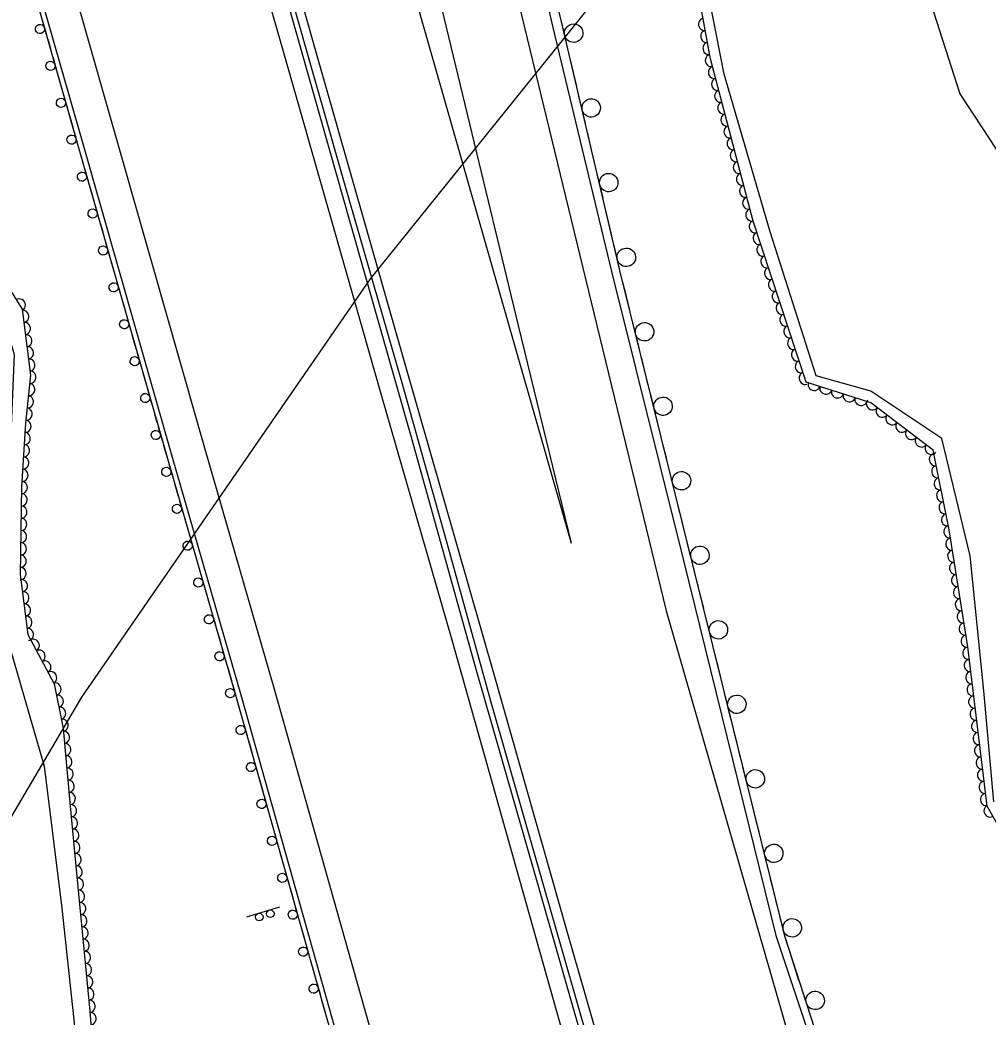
# Model space of a CAD drawing. Extents: x 1746719 to 1766531, y 631721 to 662391.
# Drawn here: x 1753972 to 1754287.2, y 650565.5 to 650890.3 of the extents above; entities that cross this region are included whole.
import ezdxf

# ---------------------------------------------------------------- set-up
doc = ezdxf.new("R2010")
doc.units = 0
for name, color, linetype in [('SURVEY - AERIAL SURVEY - Photo Control - Points - Elevations', 7, 'Continuous'), ('SURVEY - AERIAL SURVEY - Photo Control - Points - Locators', 7, 'Continuous'), ('SURVEY - AERIAL SURVEY - Photo Control - Points - Numbers', 7, 'Continuous'), ('SURVEY - AERIAL SURVEY - Photo Control with Text', 7, 'Continuous'), ('SURVEY - CONTROL - Grid', 7, 'Continuous'), ('SURVEY - CONTROL - Points - Locators', 7, 'Continuous')]:
    doc.layers.add(name, color=color, linetype=linetype)

msp = doc.modelspace()

# ---------------------------------------------------------------- linework, layer by layer
at = {"layer": 'SURVEY - AERIAL SURVEY - Photo Control - Points - Elevations'}
for points in [[(1754063.35, 651204.56), (1754079.53, 651128.87), (1754096.68, 651054.56), (1754113.23, 650983.52), (1754128.08, 650921.41), (1754151.45, 650825.16), (1754182.39, 650697.84)], [(1754072.82, 651206.04), (1754094.18, 651109.83), (1754112.14, 651031.33), (1754123.49, 650982.98), (1754145.46, 650887.82), (1754164.53, 650808.3), (1754187.99, 650714.26), (1754218.11, 650592.11), (1754265.98, 650448.02)], [(1754020.74, 651201.91), (1754034.03, 651144.22), (1754049.15, 651082.15), (1754058.18, 651048.02), (1754078.02, 650978.02), (1754103.01, 650889.26), (1754131.48, 650789.68), (1754151.45, 650719.85)], [(1754039.38, 651201.31), (1754051.19, 651146.66), (1754067.85, 651073.3), (1754085.71, 650996.02), (1754102.41, 650922.67), (1754117.55, 650859.55), (1754134.13, 650790.75), (1754151.45, 650719.85)], [(1753972.17, 651192.06), (1753992.25, 651116.01), (1754015.21, 651030.74), (1754038.02, 650948.81), (1754060.55, 650869.78), (1754089.76, 650767.41), (1754112.32, 650689.17), (1754146.8, 650566.94), (1754158.11, 650527.42), (1754160.85, 650517.83)], [(1753985.66, 651193.84), (1753999, 651135.92), (1754014.26, 651073.28), (1754023.46, 651038.51), (1754043.38, 650968.24), (1754068.37, 650879.43), (1754096.87, 650779.78), (1754126.64, 650675.65), (1754149.99, 650593.47), (1754178.2, 650495.46), (1754179.47, 650490.6)], [(1753914.16, 651176.74), (1753934.28, 651100.55), (1753957.34, 651014.89), (1753980.27, 650932.54), (1754002.85, 650853.32), (1754032.08, 650750.87), (1754054.62, 650672.71), (1754094.66, 650530.79)], [(1753903.52, 651173.93), (1753923.65, 651097.71), (1753946.73, 651011.99), (1753969.68, 650929.56), (1753992.27, 650850.31), (1754021.51, 650747.83), (1754044.04, 650669.7), (1754081.42, 650537.19)], [(1754182.39, 650697.84), (1754252.4, 650454.58)]]:
    msp.add_lwpolyline(points, dxfattribs=at)
at = {"layer": 'SURVEY - AERIAL SURVEY - Photo Control - Points - Locators'}
for points in [[(1753893.68, 651205.75), (1753895.74, 651178.95), (1753899.02, 651141.9), (1753902.58, 651087.07), (1753905.75, 651048.18), (1753912.8, 650998.16), (1753915.82, 650965.98), (1753920.99, 650935.43), (1753927.12, 650909.47), (1753937.9, 650857.05), (1753946.76, 650830.75), (1753963.85, 650802.05), (1753970.04, 650781.31), (1753968.9, 650752.77), (1753966.11, 650723), (1753968.67, 650685.88), (1753979.86, 650647.27), (1753985.59, 650600.95), (1753992.83, 650533.24)], [(1754289.04, 650635.59), (1754285.74, 650671.74), (1754281.36, 650715.71), (1754272.07, 650753.89), (1754248.97, 650769.35), (1754231.19, 650774.34), (1754216.19, 650821.21), (1754201.2, 650872.56), (1754192.32, 650917.96), (1754180.65, 650959.8), (1754163.54, 651005.75), (1754152.03, 651051.69), (1754140.15, 651100.82), (1754122.75, 651158.86), (1754106.53, 651200.34)]]:
    msp.add_lwpolyline(points, dxfattribs=at)
at = {"layer": 'SURVEY - AERIAL SURVEY - Photo Control - Points - Numbers'}
for points in [[(1754277.22, 650442.59), (1754261.86, 650465.35), (1754221.06, 650591.52), (1754167.3, 650808.68), (1754121.44, 651004.08), (1754085.73, 651156.22), (1754055.64, 651308.03), (1754019.01, 651484.3)], [(1753976.4, 651192.62), (1753985.63, 651157.37), (1753999.56, 651107.38), (1754017.65, 651041.27), (1754039.67, 650963.99), (1754046.76, 650939.07), (1754050.77, 650921.6), (1754055, 650908.04), (1754059.02, 650896.07), (1754079.37, 650824.52), (1754099.29, 650754.42), (1754120.26, 650679.29), (1754139.53, 650612.32), (1754166.51, 650517.9)], [(1754175.8, 650492.56), (1754160.24, 650546.46), (1754142.04, 650609.69), (1754125.24, 650668.34), (1754110.86, 650720.6), (1754096.24, 650772.39), (1754077.82, 650836.36), (1754059.64, 650900.45), (1754056.28, 650915.36), (1754049.84, 650936.52), (1754045.21, 650951.78), (1754029.02, 651009.31), (1754011.97, 651069.98), (1753996.6, 651127.12), (1753979.08, 651193.03)], [(1753901.95, 651173.51), (1753922.08, 651097.29), (1753945.17, 651011.56), (1753968.12, 650929.12), (1753990.71, 650849.86), (1754019.95, 650747.38), (1754042.48, 650669.25), (1754079.47, 650538.13)], [(1753979.29, 650889.92), (1753980.56, 650885.49)], [(1754150.36, 650880.84), (1754148.26, 650889.8)], [(1753980.99, 650883.96), (1753981.64, 650881.7)], [(1753981.64, 650881.7), (1753982.28, 650879.44)], [(1753982.72, 650877.9), (1753983.98, 650873.47)], [(1754152.17, 650873.15), (1754151.09, 650877.73)], [(1754153.24, 650868.58), (1754152.17, 650873.15)], [(1753984.42, 650871.94), (1753985.06, 650869.68)], [(1753985.06, 650869.68), (1753985.71, 650867.42)], [(1753986.15, 650865.88), (1753987.41, 650861.45)], [(1754156.07, 650856.5), (1754153.97, 650865.46)], [(1753987.85, 650859.91), (1753988.49, 650857.65)], [(1753988.49, 650857.65), (1753989.13, 650855.39)], [(1753989.57, 650853.85), (1753990.71, 650849.86), (1753990.83, 650849.43)], [(1754157.88, 650848.81), (1754156.81, 650853.39)], [(1753991.27, 650847.89), (1753991.92, 650845.63)], [(1754158.95, 650844.24), (1754157.88, 650848.81)], [(1753991.92, 650845.63), (1753992.56, 650843.37)], [(1753993, 650841.83), (1753994.26, 650837.41)], [(1754161.79, 650832.17), (1754159.69, 650841.12)], [(1753994.7, 650835.87), (1753995.35, 650833.61)], [(1753995.35, 650833.61), (1753995.99, 650831.35)], [(1753996.43, 650829.81), (1753997.69, 650825.39)], [(1754163.59, 650824.47), (1754162.52, 650829.05)], [(1754164.67, 650819.9), (1754163.59, 650824.47)], [(1753998.13, 650823.85), (1753998.78, 650821.59)], [(1753998.78, 650821.59), (1753999.42, 650819.33)], [(1753999.86, 650817.79), (1754001.12, 650813.37)], [(1754167.51, 650807.83), (1754167.3, 650808.68), (1754165.4, 650816.78)], [(1754001.56, 650811.83), (1754002.21, 650809.57)], [(1754002.21, 650809.57), (1754002.85, 650807.31)], [(1754003.29, 650805.77), (1754004.55, 650801.35)], [(1754169.41, 650800.16), (1754168.28, 650804.72)], [(1754004.99, 650799.81), (1754005.64, 650797.55)], [(1754170.54, 650795.6), (1754169.41, 650800.16)], [(1754005.64, 650797.55), (1754006.28, 650795.29)], [(1754006.72, 650793.75), (1754007.98, 650789.33)], [(1754173.52, 650783.56), (1754171.31, 650792.49)], [(1754008.42, 650787.79), (1754009.06, 650785.53)], [(1754009.06, 650785.53), (1754009.71, 650783.27)], [(1754010.15, 650781.73), (1754011.41, 650777.31)], [(1754175.42, 650775.89), (1754174.29, 650780.45)], [(1754011.85, 650775.77), (1754012.5, 650773.51)], [(1754176.54, 650771.33), (1754175.42, 650775.89)], [(1754012.5, 650773.51), (1754013.14, 650771.25)], [(1754013.58, 650769.71), (1754014.84, 650765.29)], [(1754179.53, 650759.29), (1754177.31, 650768.22)], [(1754015.28, 650763.75), (1754015.92, 650761.49)], [(1754015.92, 650761.49), (1754016.57, 650759.23)], [(1754017.01, 650757.69), (1754018.27, 650753.27)], [(1754181.42, 650751.62), (1754180.29, 650756.19)], [(1754018.71, 650751.73), (1754019.35, 650749.47)], [(1754019.35, 650749.47), (1754019.95, 650747.39), (1754020, 650747.21)], [(1754182.55, 650747.06), (1754181.42, 650751.62)], [(1754020.44, 650745.67), (1754021.72, 650741.25)], [(1754185.53, 650735.03), (1754183.32, 650743.96)], [(1754022.16, 650739.71), (1754022.81, 650737.46)], [(1754022.81, 650737.46), (1754023.46, 650735.2)], [(1754023.91, 650733.66), (1754025.18, 650729.24)], [(1754187.43, 650727.36), (1754186.3, 650731.92)], [(1754025.62, 650727.7), (1754026.28, 650725.45)], [(1754188.56, 650722.8), (1754187.43, 650727.36)], [(1754026.28, 650725.45), (1754026.93, 650723.19)], [(1754027.37, 650721.65), (1754028.65, 650717.23)], [(1754191.54, 650710.76), (1754189.33, 650719.69)], [(1754029.09, 650715.69), (1754029.74, 650713.44)], [(1754029.74, 650713.44), (1754030.39, 650711.18)], [(1754030.83, 650709.64), (1754032.11, 650705.22)], [(1754193.44, 650703.09), (1754192.31, 650707.65)], [(1754032.55, 650703.68), (1754033.2, 650701.43)], [(1754033.2, 650701.43), (1754033.85, 650699.17)], [(1754194.57, 650698.53), (1754193.44, 650703.09)], [(1754034.3, 650697.63), (1754035.57, 650693.21)], [(1754197.55, 650686.49), (1754195.34, 650695.42)], [(1754036.02, 650691.67), (1754036.67, 650689.42)], [(1754036.67, 650689.42), (1754037.32, 650687.16)], [(1754037.76, 650685.62), (1754039.04, 650681.2)], [(1754199.45, 650678.82), (1754198.32, 650683.39)], [(1754039.48, 650679.66), (1754040.13, 650677.41)], [(1754200.57, 650674.26), (1754199.45, 650678.82)], [(1754040.13, 650677.41), (1754040.78, 650675.15)], [(1754041.23, 650673.61), (1754042.48, 650669.25), (1754042.5, 650669.19)], [(1754203.55, 650662.22), (1754201.34, 650671.15)], [(1754042.93, 650667.65), (1754043.57, 650665.39)], [(1754043.57, 650665.39), (1754044.21, 650663.13)], [(1754044.64, 650661.59), (1754045.89, 650657.16)], [(1754205.45, 650654.56), (1754204.32, 650659.12)], [(1754046.33, 650655.62), (1754046.97, 650653.36)], [(1754046.97, 650653.36), (1754047.6, 650651.1)], [(1754206.58, 650649.99), (1754205.45, 650654.56)], [(1754048.04, 650649.56), (1754049.29, 650645.13)], [(1754209.56, 650637.96), (1754207.35, 650646.89)], [(1754049.72, 650643.59), (1754050.36, 650641.33)], [(1754050.36, 650641.33), (1754051, 650639.07)], [(1754051.43, 650637.53), (1754052.68, 650633.1)], [(1754211.46, 650630.29), (1754210.33, 650634.85)], [(1754053.11, 650631.56), (1754053.75, 650629.3)], [(1754053.75, 650629.3), (1754054.39, 650627.04)], [(1754212.59, 650625.73), (1754211.46, 650630.29)], [(1754054.83, 650625.49), (1754056.07, 650621.07)], [(1754215.57, 650613.69), (1754213.36, 650622.62)], [(1754056.51, 650619.53), (1754057.15, 650617.27)], [(1754057.15, 650617.27), (1754057.79, 650615.01)], [(1754058.22, 650613.46), (1754059.47, 650609.04)], [(1754217.47, 650606.02), (1754216.34, 650610.58)], [(1754059.9, 650607.5), (1754060.54, 650605.24)], [(1754060.54, 650605.24), (1754061.18, 650602.97)], [(1754218.6, 650601.46), (1754217.47, 650606.02)], [(1754061.61, 650601.43), (1754062.86, 650597.01)], [(1754221.72, 650589.46), (1754221.06, 650591.52), (1754219.37, 650598.35)], [(1754063.3, 650595.47), (1754063.94, 650593.2)], [(1754063.94, 650593.2), (1754064.57, 650590.94)], [(1754065.01, 650589.4), (1754066.26, 650584.98)], [(1754224.15, 650581.95), (1754222.71, 650586.42)], [(1754066.69, 650583.44), (1754067.33, 650581.18)], [(1754067.33, 650581.18), (1754067.97, 650578.91)], [(1754225.6, 650577.47), (1754224.15, 650581.95)], [(1754068.4, 650577.37), (1754069.65, 650572.95)], [(1754229.42, 650565.68), (1754226.58, 650574.43)], [(1754070.08, 650571.41), (1754070.72, 650569.15)], [(1754070.72, 650569.15), (1754071.36, 650566.88)]]:
    msp.add_lwpolyline(points, dxfattribs=at)
for centre, radius, start, end in [((1754152.24, 650885.96), 3, 306.4774, 306.4634), ((1753978.48, 650887.32), 1.5, 129.1679, 129.1581), ((1753981.9, 650875.3), 1.5, 129.1679, 129.1581), ((1753985.33, 650863.27), 1.5, 129.1679, 129.1581), ((1754157.95, 650861.62), 3, 306.4774, 306.4634), ((1753988.75, 650851.25), 1.5, 129.1679, 129.1581), ((1753992.18, 650839.23), 1.5, 129.1849, 129.1751), ((1754163.67, 650837.29), 3, 306.4774, 306.4634), ((1753995.61, 650827.21), 1.5, 129.1849, 129.1751), ((1753999.04, 650815.19), 1.5, 129.1849, 129.1751), ((1754169.38, 650812.95), 3, 306.4774, 306.4634), ((1754002.47, 650803.17), 1.5, 129.1849, 129.1751), ((1754005.9, 650791.15), 1.5, 129.1849, 129.1751), ((1754175.33, 650788.7), 3, 307.1727, 307.1588), ((1754009.33, 650779.13), 1.5, 129.1849, 129.1751), ((1754012.76, 650767.11), 1.5, 129.1849, 129.1751), ((1754181.34, 650764.44), 3, 307.1727, 307.1588), ((1754016.19, 650755.09), 1.5, 129.1849, 129.1751), ((1754019.63, 650743.07), 1.5, 129.3477, 129.3379), ((1754187.35, 650740.17), 3, 307.1727, 307.1588), ((1754023.1, 650731.06), 1.5, 129.3477, 129.3379), ((1754026.56, 650719.05), 1.5, 129.3477, 129.3379), ((1754193.36, 650715.9), 3, 307.1727, 307.1588), ((1754030.02, 650707.04), 1.5, 129.3477, 129.3379), ((1754033.49, 650695.03), 1.5, 129.3477, 129.3379), ((1754199.36, 650691.63), 3, 307.1727, 307.1588), ((1754036.95, 650683.02), 1.5, 129.3477, 129.3379), ((1754040.41, 650671.01), 1.5, 129.3477, 129.3379), ((1754205.37, 650667.37), 3, 307.1727, 307.1588), ((1754043.82, 650658.99), 1.5, 129.0152, 129.0054), ((1754047.21, 650646.96), 1.5, 129.0152, 129.0054), ((1754211.38, 650643.1), 3, 307.1727, 307.1588), ((1754050.61, 650634.93), 1.5, 129.0152, 129.0054), ((1754054, 650622.9), 1.5, 129.0152, 129.0054), ((1754217.39, 650618.83), 3, 307.1727, 307.1588), ((1754057.39, 650610.87), 1.5, 129.0152, 129.0054), ((1754060.79, 650598.84), 1.5, 129.0152, 129.0054), ((1754223.39, 650594.56), 3, 307.1727, 307.1588), ((1754064.18, 650586.8), 1.5, 129.0152, 129.0054), ((1754067.58, 650574.77), 1.5, 129.0152, 129.0054), ((1754230.87, 650570.93), 3, 311.1904, 311.1764)]:
    msp.add_arc(centre, radius, start, end, dxfattribs=at)
at = {"layer": 'SURVEY - AERIAL SURVEY - Photo Control with Text'}
for points in [[(1754437.51, 650352.91), (1754373.46, 650364.73), (1754342.18, 650371.08), (1754330.7, 650387.52), (1754322.19, 650421.14), (1754324.94, 650470.68), (1754320.13, 650524.69), (1754316.48, 650564.69), (1754305.81, 650600.41), (1754286.82, 650634.23), (1754280.52, 650686.12), (1754274.54, 650724.16), (1754269.28, 650750.14), (1754249.03, 650765.51), (1754227.91, 650772.31), (1754210.67, 650824.74), (1754196.82, 650877.62), (1754188.5, 650922.64), (1754171.01, 650976.43), (1754157.32, 651016.92), (1754145.6, 651062.07), (1754133.69, 651111.97), (1754119.69, 651161.21), (1754098.48, 651212.49)], [(1753930.13, 650917.14), (1753936.21, 650883.96), (1753941.85, 650858.81), (1753945.68, 650838.79), (1753953.75, 650823.68), (1753963.88, 650809.97), (1753972.69, 650796.08), (1753975.37, 650774.57), (1753973.75, 650758.95), (1753972.49, 650738.15), (1753972.08, 650709.68), (1753974.51, 650690.06), (1753983.09, 650674.09), (1753985.99, 650659.44), (1753988.35, 650634.24), (1753990.2, 650614.64), (1753994.72, 650567.4), (1753997.95, 650525.88)]]:
    msp.add_lwpolyline(points, dxfattribs=at)
for centre, major_axis in [((1754194.75, 650888.83), (-0.36, 1.97)), ((1754195.47, 650884.9), (-0.36, 1.97)), ((1754196.2, 650880.97), (-0.36, 1.97)), ((1754196.97, 650877.04), (-0.51, 1.93)), ((1754197.98, 650873.17), (-0.51, 1.93)), ((1754199, 650869.3), (-0.51, 1.93)), ((1754200.01, 650865.44), (-0.51, 1.93)), ((1754201.03, 650861.57), (-0.51, 1.93)), ((1754202.04, 650857.7), (-0.51, 1.93)), ((1754203.05, 650853.83), (-0.51, 1.93)), ((1754204.07, 650849.96), (-0.51, 1.93)), ((1754205.08, 650846.09), (-0.51, 1.93)), ((1754206.09, 650842.22), (-0.51, 1.93)), ((1754207.11, 650838.35), (-0.51, 1.93)), ((1754208.12, 650834.48), (-0.51, 1.93)), ((1754209.13, 650830.61), (-0.51, 1.93)), ((1754210.15, 650826.74), (-0.51, 1.93)), ((1754211.28, 650822.91), (-0.62, 1.9)), ((1754212.53, 650819.11), (-0.62, 1.9)), ((1754213.77, 650815.31), (-0.62, 1.9)), ((1754215.02, 650811.51), (-0.62, 1.9)), ((1754216.27, 650807.71), (-0.62, 1.9)), ((1754217.52, 650803.91), (-0.62, 1.9)), ((1754218.77, 650800.11), (-0.62, 1.9)), ((1753971.82, 650797.45), (1.07, -1.69)), ((1754220.02, 650796.31), (-0.62, 1.9)), ((1753972.98, 650793.72), (0.25, -1.98)), ((1753973.48, 650789.75), (0.25, -1.98)), ((1754221.27, 650792.51), (-0.62, 1.9)), ((1754222.52, 650788.71), (-0.62, 1.9)), ((1753973.97, 650785.78), (0.25, -1.98)), ((1754223.77, 650784.91), (-0.62, 1.9)), ((1753974.47, 650781.81), (0.25, -1.98)), ((1754225.02, 650781.11), (-0.62, 1.9)), ((1753974.96, 650777.84), (0.25, -1.98)), ((1754226.27, 650777.31), (-0.62, 1.9)), ((1753975.3, 650773.87), (-0.21, -1.99)), ((1754227.52, 650773.51), (-0.62, 1.9)), ((1754230.52, 650771.47), (-1.9, 0.61)), ((1753974.89, 650769.89), (-0.21, -1.99)), ((1754234.33, 650770.24), (-1.9, 0.61)), ((1754238.13, 650769.02), (-1.9, 0.61)), ((1753974.47, 650765.91), (-0.21, -1.99)), ((1754241.94, 650767.79), (-1.9, 0.61)), ((1754245.75, 650766.56), (-1.9, 0.61)), ((1754249.47, 650765.17), (-1.59, 1.21)), ((1753974.06, 650761.93), (-0.21, -1.99)), ((1754252.66, 650762.75), (-1.59, 1.21)), ((1753973.69, 650757.95), (-0.12, -2)), ((1754255.84, 650760.33), (-1.59, 1.21)), ((1754259.03, 650757.92), (-1.59, 1.21)), ((1753973.45, 650753.96), (-0.12, -2)), ((1754262.21, 650755.5), (-1.59, 1.21)), ((1754265.4, 650753.08), (-1.59, 1.21)), ((1753973.21, 650749.97), (-0.12, -2)), ((1754268.59, 650750.66), (-1.59, 1.21)), ((1753972.96, 650745.97), (-0.12, -2)), ((1754269.9, 650747.07), (-0.4, 1.96)), ((1753972.72, 650741.98), (-0.12, -2)), ((1754270.69, 650743.14), (-0.4, 1.96)), ((1753972.49, 650737.99), (-0.03, -2)), ((1754271.49, 650739.22), (-0.4, 1.96)), ((1754272.28, 650735.3), (-0.4, 1.96)), ((1753972.43, 650733.99), (-0.03, -2)), ((1754273.08, 650731.38), (-0.4, 1.96)), ((1753972.37, 650729.99), (-0.03, -2)), ((1753972.31, 650725.99), (-0.03, -2)), ((1754273.87, 650727.46), (-0.4, 1.96)), ((1753972.25, 650721.99), (-0.03, -2)), ((1754274.64, 650723.54), (-0.31, 1.98)), ((1754275.26, 650719.59), (-0.31, 1.98)), ((1753972.2, 650717.99), (-0.03, -2)), ((1754275.88, 650715.64), (-0.31, 1.98)), ((1753972.14, 650713.99), (-0.03, -2)), ((1754276.5, 650711.68), (-0.31, 1.98)), ((1753972.08, 650709.99), (-0.03, -2)), ((1753972.53, 650706.02), (0.25, -1.98)), ((1754277.12, 650707.73), (-0.31, 1.98)), ((1753973.02, 650702.05), (0.25, -1.98)), ((1754277.74, 650703.78), (-0.31, 1.98)), ((1754278.37, 650699.83), (-0.31, 1.98)), ((1753973.52, 650698.08), (0.25, -1.98)), ((1754278.99, 650695.88), (-0.31, 1.98)), ((1753974.01, 650694.11), (0.25, -1.98)), ((1753974.5, 650690.14), (0.25, -1.98)), ((1754279.61, 650691.93), (-0.31, 1.98)), ((1753976.36, 650686.61), (0.95, -1.76)), ((1754280.23, 650687.98), (-0.31, 1.98)), ((1753978.26, 650683.08), (0.95, -1.76)), ((1754280.78, 650684.01), (-0.24, 1.99)), ((1753980.15, 650679.56), (0.95, -1.76)), ((1754281.26, 650680.04), (-0.24, 1.99)), ((1753982.05, 650676.04), (0.95, -1.76)), ((1754281.74, 650676.07), (-0.24, 1.99)), ((1753983.44, 650672.34), (0.39, -1.96)), ((1754282.22, 650672.1), (-0.24, 1.99)), ((1753984.21, 650668.41), (0.39, -1.96)), ((1754282.71, 650668.13), (-0.24, 1.99)), ((1753984.99, 650664.49), (0.39, -1.96)), ((1754283.19, 650664.16), (-0.24, 1.99)), ((1753985.76, 650660.56), (0.39, -1.96)), ((1754283.67, 650660.19), (-0.24, 1.99)), ((1753986.25, 650656.6), (0.19, -1.99)), ((1754284.15, 650656.22), (-0.24, 1.99)), ((1753986.63, 650652.61), (0.19, -1.99)), ((1754284.63, 650652.25), (-0.24, 1.99)), ((1753987, 650648.63), (0.19, -1.99)), ((1754285.12, 650648.28), (-0.24, 1.99)), ((1753987.38, 650644.65), (0.19, -1.99)), ((1754285.6, 650644.31), (-0.24, 1.99)), ((1753987.75, 650640.67), (0.19, -1.99)), ((1754286.08, 650640.33), (-0.24, 1.99)), ((1753988.13, 650636.68), (0.19, -1.99)), ((1754286.56, 650636.36), (-0.24, 1.99)), ((1753988.5, 650632.7), (0.19, -1.99)), ((1754287.73, 650632.62), (-0.98, 1.74)), ((1753988.87, 650628.72), (0.19, -1.99)), ((1753989.25, 650624.74), (0.19, -1.99)), ((1753989.62, 650620.75), (0.19, -1.99)), ((1753990, 650616.77), (0.19, -1.99)), ((1753990.37, 650612.79), (0.19, -1.99)), ((1753990.75, 650608.81), (0.19, -1.99)), ((1753991.14, 650604.83), (0.19, -1.99)), ((1753991.52, 650600.84), (0.19, -1.99)), ((1753991.9, 650596.86), (0.19, -1.99)), ((1753992.28, 650592.88), (0.19, -1.99)), ((1753992.66, 650588.9), (0.19, -1.99)), ((1753993.04, 650584.92), (0.19, -1.99)), ((1753993.42, 650580.94), (0.19, -1.99)), ((1753993.8, 650576.95), (0.19, -1.99)), ((1753994.18, 650572.97), (0.19, -1.99)), ((1753994.56, 650568.99), (0.19, -1.99)), ((1753994.9, 650565), (0.16, -1.99))]:
    msp.add_ellipse(centre, major_axis=major_axis, ratio=0.940188, start_param=0, end_param=3.141593, dxfattribs=at)
at = {"layer": 'SURVEY - CONTROL - Grid'}
msp.add_line((1754045.85, 650598.15), (1754056.58, 650601.38), dxfattribs=at)
for centre in [(1754053.46, 650599.16), (1754049.87, 650598.08)]:
    msp.add_circle(centre, 1.25, dxfattribs=at)
at = {"layer": 'SURVEY - CONTROL - Points - Locators'}
for points in [[(1754355.39, 651800.12), (1754279.49, 651732.05), (1754250.7, 651685.75), (1754218.54, 651615.28), (1754190.08, 651536.67), (1754169.64, 651454.54), (1754162.69, 651391.74), (1754167.28, 651333.43), (1754239.48, 650996.5), (1754258.15, 650928.17), (1754277.98, 650866.22), (1754308.69, 650819.4), (1754334.91, 650784.12), (1754384.39, 650741.68), (1754438.42, 650718.28), (1754518.34, 650691.93), (1754607.58, 650664.15), (1754710.2, 650648.48)], [(1753788.95, 650384.07), (1753825.28, 650445.89), (1753839.88, 650455.8), (1753871.89, 650458.05), (1753890.56, 650472.81), (1753957.31, 650610.67), (1753992.12, 650669.75), (1754086.14, 650805.93), (1754239.48, 650996.5)]]:
    msp.add_lwpolyline(points, dxfattribs=at)

doc.saveas('drawing.dxf')
